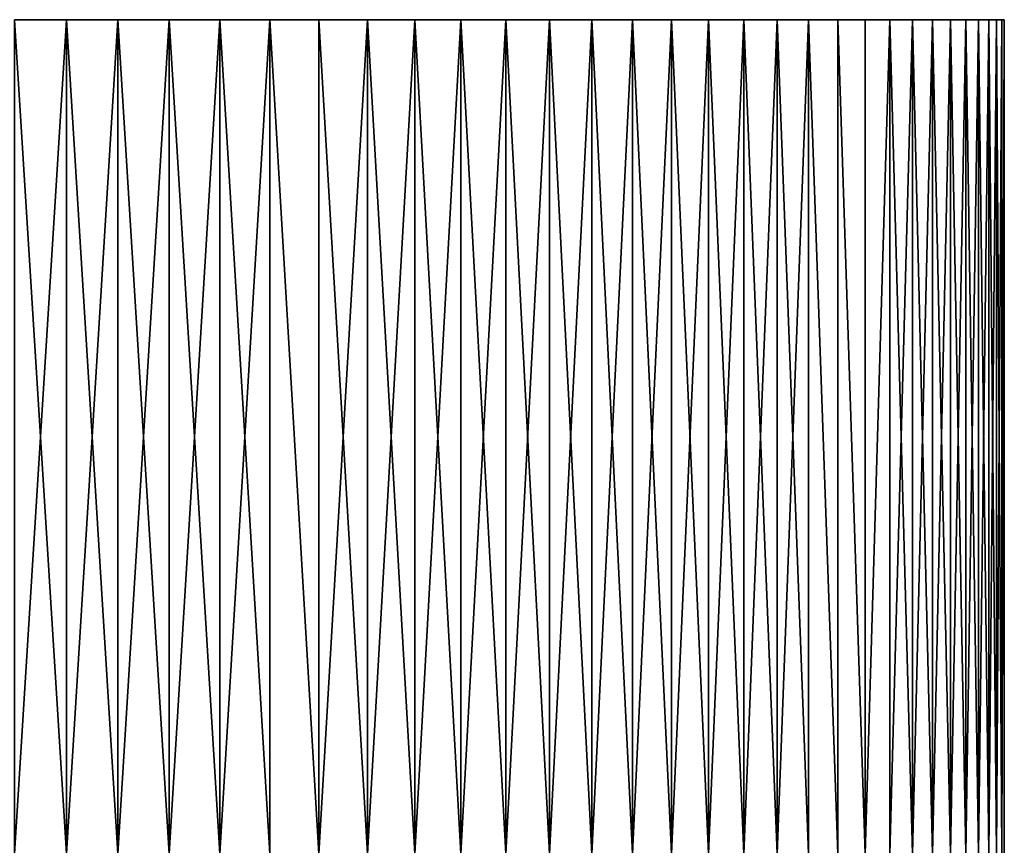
# Model space of a CAD drawing. Header units: millimetres. Extents: x 0 to 3270, y -325 to 325.
# Tile 269 of 402: x 1660.27 to 1665, y 36.04 to 40. Entities that reach past the tile are written whole.
import ezdxf

# ---------------------------------------------------------------- set-up
doc = ezdxf.new("R2010")
doc.units = ezdxf.units.MM
doc.layers.add('M6_A2_1660_793', color=7, linetype='Continuous')
doc.layers.add('M6_A2_1660_823', color=7, linetype='Continuous')

# ---------------------------------------------------------------- blocks, each defined once
blk = doc.blocks.new('M6_A2_1660_793')
at = {"layer": 'M6_A2_1660_793'}
for points in [[(1660.4978, 40, 797.9752), (1660.2492, 36, 797.9938), (1660.4978, 36, 797.9752)], [(1660.4978, 40, 797.9752), (1660.2492, 40, 797.9938), (1660.2492, 36, 797.9938)], [(1660.2492, 40, 788.0062), (1660.4978, 40, 788.0248), (1660.4978, 36, 788.0248)], [(1660.2492, 40, 788.0062), (1660.4978, 36, 788.0248), (1660.2492, 36, 788.0062)], [(1660.2492, 40, 797.9938), (1660.7452, 40, 788.0558), (1660.4978, 40, 788.0248)], [(1660.2492, 40, 797.9938), (1660.4978, 40, 788.0248), (1660.2492, 40, 788.0062)], [(1660.9907, 40, 797.9009), (1660.2492, 40, 797.9938), (1660.4978, 40, 797.9752)], [(1660.9907, 40, 797.9009), (1660.7452, 40, 788.0558), (1660.2492, 40, 797.9938)], [(1660.7452, 40, 797.9442), (1660.4978, 36, 797.9752), (1660.7452, 36, 797.9442)], [(1660.7452, 40, 797.9442), (1660.4978, 40, 797.9752), (1660.4978, 36, 797.9752)], [(1660.4978, 40, 788.0248), (1660.7452, 36, 788.0558), (1660.4978, 36, 788.0248)], [(1660.4978, 40, 788.0248), (1660.7452, 40, 788.0558), (1660.7452, 36, 788.0558)], [(1660.9907, 40, 797.9009), (1660.4978, 40, 797.9752), (1660.7452, 40, 797.9442)], [(1660.9907, 40, 797.9009), (1660.7452, 36, 797.9442), (1660.9907, 36, 797.9009)], [(1660.9907, 40, 797.9009), (1660.7452, 40, 797.9442), (1660.7452, 36, 797.9442)], [(1660.7452, 40, 788.0558), (1660.9907, 36, 788.0991), (1660.7452, 36, 788.0558)], [(1660.7452, 40, 788.0558), (1660.9907, 40, 788.0991), (1660.9907, 36, 788.0991)], [(1661.2338, 40, 788.1546), (1660.9907, 40, 788.0991), (1660.7452, 40, 788.0558)], [(1660.9907, 40, 797.9009), (1661.2338, 40, 788.1546), (1660.7452, 40, 788.0558)], [(1661.2338, 40, 797.8454), (1660.9907, 36, 797.9009), (1661.2338, 36, 797.8454)], [(1661.2338, 40, 797.8454), (1660.9907, 40, 797.9009), (1660.9907, 36, 797.9009)], [(1660.9907, 40, 788.0991), (1661.2338, 36, 788.1546), (1660.9907, 36, 788.0991)], [(1660.9907, 40, 788.0991), (1661.2338, 40, 788.1546), (1661.2338, 36, 788.1546)], [(1661.2338, 40, 797.8454), (1661.2338, 40, 788.1546), (1660.9907, 40, 797.9009)], [(1661.4738, 40, 797.7779), (1661.2338, 36, 797.8454), (1661.4738, 36, 797.7779)], [(1661.4738, 40, 797.7779), (1661.2338, 40, 797.8454), (1661.2338, 36, 797.8454)], [(1661.2338, 40, 788.1546), (1661.4738, 36, 788.2221), (1661.2338, 36, 788.1546)], [(1661.2338, 40, 788.1546), (1661.4738, 40, 788.2221), (1661.4738, 36, 788.2221)], [(1661.7101, 40, 788.3015), (1661.4738, 40, 788.2221), (1661.2338, 40, 788.1546)], [(1661.7101, 40, 797.6985), (1661.2338, 40, 797.8454), (1661.4738, 40, 797.7779)], [(1661.7101, 40, 797.6985), (1661.7101, 40, 788.3015), (1661.2338, 40, 788.1546)], [(1661.7101, 40, 797.6985), (1661.2338, 40, 788.1546), (1661.2338, 40, 797.8454)], [(1661.4738, 40, 797.7779), (1661.4738, 36, 797.7779), (1661.7101, 36, 797.6985)], [(1661.7101, 40, 797.6985), (1661.4738, 40, 797.7779), (1661.7101, 36, 797.6985)], [(1661.4738, 40, 788.2221), (1661.7101, 40, 788.3015), (1661.7101, 36, 788.3015)], [(1661.4738, 40, 788.2221), (1661.7101, 36, 788.3015), (1661.4738, 36, 788.2221)], [(1661.9422, 40, 797.6074), (1661.7101, 36, 797.6985), (1661.9422, 36, 797.6074)], [(1661.9422, 40, 797.6074), (1661.7101, 40, 797.6985), (1661.7101, 36, 797.6985)], [(1661.7101, 40, 788.3015), (1661.9422, 40, 788.3926), (1661.9422, 36, 788.3926)], [(1661.7101, 40, 788.3015), (1661.9422, 36, 788.3926), (1661.7101, 36, 788.3015)], [(1662.1694, 40, 788.4952), (1661.9422, 40, 788.3926), (1661.7101, 40, 788.3015)], [(1661.7101, 40, 797.6985), (1662.1694, 40, 788.4952), (1661.7101, 40, 788.3015)], [(1661.9422, 40, 797.6074), (1662.1694, 40, 788.4952), (1661.7101, 40, 797.6985)], [(1662.1694, 40, 797.5048), (1661.9422, 36, 797.6074), (1662.1694, 36, 797.5048)], [(1662.1694, 40, 797.5048), (1661.9422, 40, 797.6074), (1661.9422, 36, 797.6074)], [(1661.9422, 40, 788.3926), (1662.1694, 40, 788.4952), (1662.1694, 36, 788.4952)], [(1661.9422, 40, 788.3926), (1662.1694, 36, 788.4952), (1661.9422, 36, 788.3926)], [(1662.6072, 40, 797.2665), (1661.9422, 40, 797.6074), (1662.1694, 40, 797.5048)], [(1662.8166, 40, 797.1312), (1661.9422, 40, 797.6074), (1662.6072, 40, 797.2665)], [(1662.8166, 40, 797.1312), (1662.1694, 40, 788.4952), (1661.9422, 40, 797.6074)], [(1662.3913, 40, 797.3911), (1662.1694, 36, 797.5048), (1662.3913, 36, 797.3911)], [(1662.3913, 40, 797.3911), (1662.1694, 40, 797.5048), (1662.1694, 36, 797.5048)], [(1662.1694, 40, 788.4952), (1662.3913, 40, 788.6089), (1662.3913, 36, 788.6089)], [(1662.1694, 40, 788.4952), (1662.3913, 36, 788.6089), (1662.1694, 36, 788.4952)], [(1662.6072, 40, 797.2665), (1662.1694, 40, 797.5048), (1662.3913, 40, 797.3911)], [(1662.8166, 40, 797.1312), (1662.3913, 40, 788.6089), (1662.1694, 40, 788.4952)], [(1662.6072, 40, 797.2665), (1662.3913, 40, 797.3911), (1662.3913, 36, 797.3911)], [(1662.6072, 40, 797.2665), (1662.3913, 36, 797.3911), (1662.6072, 36, 797.2665)], [(1662.3913, 40, 788.6089), (1662.6072, 40, 788.7335), (1662.6072, 36, 788.7335)], [(1662.3913, 40, 788.6089), (1662.6072, 36, 788.7335), (1662.3913, 36, 788.6089)], [(1662.8166, 40, 788.8688), (1662.6072, 40, 788.7335), (1662.3913, 40, 788.6089)], [(1662.8166, 40, 797.1312), (1662.8166, 40, 788.8688), (1662.3913, 40, 788.6089)], [(1662.8166, 40, 797.1312), (1662.6072, 40, 797.2665), (1662.6072, 36, 797.2665)], [(1662.8166, 40, 797.1312), (1662.6072, 36, 797.2665), (1662.8166, 36, 797.1312)], [(1662.6072, 40, 788.7335), (1662.8166, 40, 788.8688), (1662.8166, 36, 788.8688)], [(1662.6072, 40, 788.7335), (1662.8166, 36, 788.8688), (1662.6072, 36, 788.7335)], [(1663.019, 40, 796.9857), (1662.8166, 40, 797.1312), (1662.8166, 36, 797.1312)], [(1663.019, 40, 796.9857), (1662.8166, 36, 797.1312), (1663.019, 36, 796.9857)], [(1662.8166, 40, 788.8688), (1663.019, 40, 789.0143), (1663.019, 36, 789.0143)], [(1662.8166, 40, 788.8688), (1663.019, 36, 789.0143), (1662.8166, 36, 788.8688)], [(1663.2139, 40, 796.8302), (1662.8166, 40, 797.1312), (1663.019, 40, 796.9857)], [(1663.2139, 40, 796.8302), (1663.019, 40, 789.0143), (1662.8166, 40, 788.8688)], [(1663.2139, 40, 796.8302), (1662.8166, 40, 788.8688), (1662.8166, 40, 797.1312)], [(1663.2139, 40, 796.8302), (1663.019, 40, 796.9857), (1663.019, 36, 796.9857)], [(1663.2139, 40, 796.8302), (1663.019, 36, 796.9857), (1663.2139, 36, 796.8302)], [(1663.019, 40, 789.0143), (1663.2139, 40, 789.1698), (1663.2139, 36, 789.1698)], [(1663.019, 40, 789.0143), (1663.2139, 36, 789.1698), (1663.019, 36, 789.0143)], [(1663.2139, 40, 796.8302), (1663.2139, 40, 789.1698), (1663.019, 40, 789.0143)], [(1663.4009, 40, 796.6653), (1663.2139, 40, 796.8302), (1663.2139, 36, 796.8302)], [(1663.4009, 40, 796.6653), (1663.2139, 36, 796.8302), (1663.4009, 36, 796.6653)], [(1663.2139, 40, 789.1698), (1663.4009, 40, 789.3347), (1663.4009, 36, 789.3347)], [(1663.2139, 40, 789.1698), (1663.4009, 36, 789.3347), (1663.2139, 36, 789.1698)], [(1663.5793, 40, 789.5088), (1663.4009, 40, 789.3347), (1663.2139, 40, 789.1698)], [(1663.9092, 40, 789.8826), (1663.5793, 40, 789.5088), (1663.2139, 40, 789.1698)], [(1663.5793, 40, 796.4912), (1663.9092, 40, 789.8826), (1663.2139, 40, 789.1698)], [(1663.5793, 40, 796.4912), (1663.2139, 40, 796.8302), (1663.4009, 40, 796.6653)], [(1663.5793, 40, 796.4912), (1663.2139, 40, 789.1698), (1663.2139, 40, 796.8302)], [(1663.5793, 40, 796.4912), (1663.4009, 40, 796.6653), (1663.4009, 36, 796.6653)], [(1663.5793, 40, 796.4912), (1663.4009, 36, 796.6653), (1663.5793, 36, 796.4912)], [(1663.4009, 40, 789.3347), (1663.5793, 40, 789.5088), (1663.5793, 36, 789.5088)], [(1663.4009, 40, 789.3347), (1663.5793, 36, 789.5088), (1663.4009, 36, 789.3347)], [(1663.7489, 40, 796.3084), (1663.5793, 40, 796.4912), (1663.5793, 36, 796.4912)], [(1663.7489, 40, 796.3084), (1663.5793, 36, 796.4912), (1663.7489, 36, 796.3084)], [(1663.5793, 40, 789.5088), (1663.7489, 40, 789.6916), (1663.7489, 36, 789.6916)], [(1663.5793, 40, 789.5088), (1663.7489, 36, 789.6916), (1663.5793, 36, 789.5088)], [(1663.9092, 40, 789.8826), (1663.7489, 40, 789.6916), (1663.5793, 40, 789.5088)], [(1663.5793, 40, 796.4912), (1663.7489, 40, 796.3084), (1663.9092, 40, 796.1174)], [(1663.5793, 40, 796.4912), (1663.9092, 40, 796.1174), (1663.9092, 40, 789.8826)], [(1663.9092, 40, 796.1174), (1663.7489, 40, 796.3084), (1663.7489, 36, 796.3084)], [(1663.9092, 40, 796.1174), (1663.7489, 36, 796.3084), (1663.9092, 36, 796.1174)], [(1663.7489, 40, 789.6916), (1663.9092, 40, 789.8826), (1663.9092, 36, 789.8826)], [(1663.7489, 40, 789.6916), (1663.9092, 36, 789.8826), (1663.7489, 36, 789.6916)], [(1664.0597, 40, 795.9187), (1663.9092, 40, 796.1174), (1663.9092, 36, 796.1174)], [(1664.0597, 40, 795.9187), (1663.9092, 36, 796.1174), (1664.0597, 36, 795.9187)], [(1663.9092, 40, 789.8826), (1664.0597, 40, 790.0813), (1664.0597, 36, 790.0813)], [(1663.9092, 40, 789.8826), (1664.0597, 36, 790.0813), (1663.9092, 36, 789.8826)], [(1664.8131, 40, 791.6458), (1664.0597, 40, 790.0813), (1663.9092, 40, 789.8826)], [(1663.9092, 40, 796.1174), (1664.9984, 40, 793.1247), (1664.8131, 40, 791.6458)], [(1663.9092, 40, 796.1174), (1664.0597, 40, 795.9187), (1664.2001, 40, 795.7127)], [(1663.9092, 40, 796.1174), (1664.2001, 40, 795.7127), (1664.3301, 40, 795.5)], [(1663.9092, 40, 796.1174), (1664.7396, 40, 794.5924), (1664.9984, 40, 793.1247)], [(1663.9092, 40, 796.1174), (1664.3301, 40, 795.5), (1664.7396, 40, 794.5924)], [(1663.9092, 40, 796.1174), (1664.8131, 40, 791.6458), (1663.9092, 40, 789.8826)], [(1664.0597, 40, 795.9187), (1664.0597, 36, 795.9187), (1664.2001, 36, 795.7127)], [(1664.2001, 40, 795.7127), (1664.0597, 40, 795.9187), (1664.2001, 36, 795.7127)], [(1664.0597, 40, 790.0813), (1664.2001, 40, 790.2873), (1664.2001, 36, 790.2873)], [(1664.0597, 40, 790.0813), (1664.2001, 36, 790.2873), (1664.0597, 36, 790.0813)], [(1664.6544, 40, 791.1733), (1664.2001, 40, 790.2873), (1664.0597, 40, 790.0813)], [(1664.7396, 40, 791.4076), (1664.6544, 40, 791.1733), (1664.0597, 40, 790.0813)], [(1664.8131, 40, 791.6458), (1664.7396, 40, 791.4076), (1664.0597, 40, 790.0813)], [(1664.2001, 40, 795.7127), (1664.2001, 36, 795.7127), (1664.3301, 36, 795.5)], [(1664.3301, 40, 795.5), (1664.2001, 40, 795.7127), (1664.3301, 36, 795.5)], [(1664.2001, 40, 790.2873), (1664.3301, 40, 790.5), (1664.3301, 36, 790.5)], [(1664.2001, 40, 790.2873), (1664.3301, 36, 790.5), (1664.2001, 36, 790.2873)], [(1664.4494, 40, 790.7189), (1664.3301, 40, 790.5), (1664.2001, 40, 790.2873)], [(1664.6544, 40, 791.1733), (1664.4494, 40, 790.7189), (1664.2001, 40, 790.2873)], [(1664.4494, 40, 795.2811), (1664.3301, 40, 795.5), (1664.3301, 36, 795.5)], [(1664.4494, 40, 795.2811), (1664.3301, 36, 795.5), (1664.4494, 36, 795.2811)], [(1664.4494, 40, 790.7189), (1664.4494, 36, 790.7189), (1664.3301, 36, 790.5)], [(1664.3301, 40, 790.5), (1664.4494, 40, 790.7189), (1664.3301, 36, 790.5)], [(1664.3301, 40, 795.5), (1664.4494, 40, 795.2811), (1664.7396, 40, 794.5924)], [(1664.5575, 40, 795.0564), (1664.4494, 36, 795.2811), (1664.5575, 36, 795.0564)], [(1664.5575, 40, 795.0564), (1664.4494, 40, 795.2811), (1664.4494, 36, 795.2811)], [(1664.4494, 40, 790.7189), (1664.5575, 40, 790.9436), (1664.5575, 36, 790.9436)], [(1664.4494, 40, 790.7189), (1664.5575, 36, 790.9436), (1664.4494, 36, 790.7189)], [(1664.6544, 40, 791.1733), (1664.5575, 40, 790.9436), (1664.4494, 40, 790.7189)], [(1664.4494, 40, 795.2811), (1664.5575, 40, 795.0564), (1664.7396, 40, 794.5924)], [(1664.6544, 40, 794.8267), (1664.5575, 36, 795.0564), (1664.6544, 36, 794.8267)], [(1664.6544, 40, 794.8267), (1664.5575, 40, 795.0564), (1664.5575, 36, 795.0564)], [(1664.5575, 40, 790.9436), (1664.6544, 40, 791.1733), (1664.6544, 36, 791.1733)], [(1664.5575, 40, 790.9436), (1664.6544, 36, 791.1733), (1664.5575, 36, 790.9436)], [(1664.5575, 40, 795.0564), (1664.6544, 40, 794.8267), (1664.7396, 40, 794.5924)], [(1664.7396, 40, 794.5924), (1664.6544, 36, 794.8267), (1664.7396, 36, 794.5924)], [(1664.7396, 40, 794.5924), (1664.6544, 40, 794.8267), (1664.6544, 36, 794.8267)], [(1664.6544, 40, 791.1733), (1664.7396, 40, 791.4076), (1664.7396, 36, 791.4076)], [(1664.6544, 40, 791.1733), (1664.7396, 36, 791.4076), (1664.6544, 36, 791.1733)], [(1664.8131, 40, 794.3542), (1664.7396, 36, 794.5924), (1664.8131, 36, 794.3542)], [(1664.8131, 40, 794.3542), (1664.7396, 40, 794.5924), (1664.7396, 36, 794.5924)], [(1664.7396, 40, 791.4076), (1664.8131, 40, 791.6458), (1664.8131, 36, 791.6458)], [(1664.7396, 40, 791.4076), (1664.8131, 36, 791.6458), (1664.7396, 36, 791.4076)], [(1664.7396, 40, 794.5924), (1664.924, 40, 793.8682), (1664.9984, 40, 793.1247)], [(1664.7396, 40, 794.5924), (1664.8131, 40, 794.3542), (1664.8746, 40, 794.1126)], [(1664.7396, 40, 794.5924), (1664.8746, 40, 794.1126), (1664.924, 40, 793.8682)], [(1664.8746, 40, 794.1126), (1664.8131, 36, 794.3542), (1664.8746, 36, 794.1126)], [(1664.8746, 40, 794.1126), (1664.8131, 40, 794.3542), (1664.8131, 36, 794.3542)], [(1664.8131, 40, 791.6458), (1664.8746, 40, 791.8874), (1664.8746, 36, 791.8874)], [(1664.8131, 40, 791.6458), (1664.8746, 36, 791.8874), (1664.8131, 36, 791.6458)], [(1664.924, 40, 792.1318), (1664.8746, 40, 791.8874), (1664.8131, 40, 791.6458)], [(1664.9984, 40, 793.1247), (1664.924, 40, 792.1318), (1664.8131, 40, 791.6458)], [(1664.924, 40, 793.8682), (1664.8746, 36, 794.1126), (1664.924, 36, 793.8682)], [(1664.924, 40, 793.8682), (1664.8746, 40, 794.1126), (1664.8746, 36, 794.1126)], [(1664.8746, 40, 791.8874), (1664.924, 36, 792.1318), (1664.8746, 36, 791.8874)], [(1664.8746, 40, 791.8874), (1664.924, 40, 792.1318), (1664.924, 36, 792.1318)], [(1664.9612, 40, 793.6217), (1664.924, 36, 793.8682), (1664.9612, 36, 793.6217)], [(1664.9612, 40, 793.6217), (1664.924, 40, 793.8682), (1664.924, 36, 793.8682)], [(1664.924, 40, 792.1318), (1664.9612, 36, 792.3783), (1664.924, 36, 792.1318)], [(1664.924, 40, 792.1318), (1664.9612, 40, 792.3783), (1664.9612, 36, 792.3783)], [(1664.986, 40, 792.6263), (1664.9612, 40, 792.3783), (1664.924, 40, 792.1318)], [(1664.9984, 40, 792.8753), (1664.986, 40, 792.6263), (1664.924, 40, 792.1318)], [(1664.9984, 40, 793.1247), (1664.9984, 40, 792.8753), (1664.924, 40, 792.1318)], [(1664.924, 40, 793.8682), (1664.9612, 40, 793.6217), (1664.986, 40, 793.3737)], [(1664.924, 40, 793.8682), (1664.986, 40, 793.3737), (1664.9984, 40, 793.1247)], [(1664.986, 40, 793.3737), (1664.9612, 36, 793.6217), (1664.986, 36, 793.3737)], [(1664.986, 40, 793.3737), (1664.9612, 40, 793.6217), (1664.9612, 36, 793.6217)], [(1664.9612, 40, 792.3783), (1664.986, 36, 792.6263), (1664.9612, 36, 792.3783)], [(1664.9612, 40, 792.3783), (1664.986, 40, 792.6263), (1664.986, 36, 792.6263)], [(1664.9984, 40, 793.1247), (1664.986, 36, 793.3737), (1664.9984, 36, 793.1247)], [(1664.9984, 40, 793.1247), (1664.986, 40, 793.3737), (1664.986, 36, 793.3737)], [(1664.9984, 40, 792.8753), (1664.9984, 36, 792.8753), (1664.986, 36, 792.6263)], [(1664.986, 40, 792.6263), (1664.9984, 40, 792.8753), (1664.986, 36, 792.6263)], [(1664.9984, 40, 792.8753), (1664.9984, 36, 793.1247), (1664.9984, 36, 792.8753)], [(1664.9984, 40, 792.8753), (1664.9984, 40, 793.1247), (1664.9984, 36, 793.1247)]]:
    blk.add_3dface(points, dxfattribs=at)
blk = doc.blocks.new('M6_A2_1660_823')
at = {"layer": 'M6_A2_1660_823'}
for points in [[(1660.4978, 40, 827.9752), (1660.2492, 36, 827.9938), (1660.4978, 36, 827.9752)], [(1660.4978, 40, 827.9752), (1660.2492, 40, 827.9938), (1660.2492, 36, 827.9938)], [(1660.2492, 40, 818.0062), (1660.4978, 40, 818.0248), (1660.4978, 36, 818.0248)], [(1660.2492, 40, 818.0062), (1660.4978, 36, 818.0248), (1660.2492, 36, 818.0062)], [(1660.2492, 40, 827.9938), (1660.7452, 40, 818.0558), (1660.4978, 40, 818.0248)], [(1660.2492, 40, 827.9938), (1660.4978, 40, 818.0248), (1660.2492, 40, 818.0062)], [(1660.9907, 40, 827.9009), (1660.2492, 40, 827.9938), (1660.4978, 40, 827.9752)], [(1660.9907, 40, 827.9009), (1660.7452, 40, 818.0558), (1660.2492, 40, 827.9938)], [(1660.7452, 40, 827.9442), (1660.4978, 36, 827.9752), (1660.7452, 36, 827.9442)], [(1660.7452, 40, 827.9442), (1660.4978, 40, 827.9752), (1660.4978, 36, 827.9752)], [(1660.4978, 40, 818.0248), (1660.7452, 36, 818.0558), (1660.4978, 36, 818.0248)], [(1660.4978, 40, 818.0248), (1660.7452, 40, 818.0558), (1660.7452, 36, 818.0558)], [(1660.9907, 40, 827.9009), (1660.4978, 40, 827.9752), (1660.7452, 40, 827.9442)], [(1660.9907, 40, 827.9009), (1660.7452, 36, 827.9442), (1660.9907, 36, 827.9009)], [(1660.9907, 40, 827.9009), (1660.7452, 40, 827.9442), (1660.7452, 36, 827.9442)], [(1660.7452, 40, 818.0558), (1660.9907, 36, 818.0991), (1660.7452, 36, 818.0558)], [(1660.7452, 40, 818.0558), (1660.9907, 40, 818.0991), (1660.9907, 36, 818.0991)], [(1661.2338, 40, 818.1546), (1660.9907, 40, 818.0991), (1660.7452, 40, 818.0558)], [(1660.9907, 40, 827.9009), (1661.2338, 40, 818.1546), (1660.7452, 40, 818.0558)], [(1661.2338, 40, 827.8454), (1660.9907, 36, 827.9009), (1661.2338, 36, 827.8454)], [(1661.2338, 40, 827.8454), (1660.9907, 40, 827.9009), (1660.9907, 36, 827.9009)], [(1660.9907, 40, 818.0991), (1661.2338, 36, 818.1546), (1660.9907, 36, 818.0991)], [(1660.9907, 40, 818.0991), (1661.2338, 40, 818.1546), (1661.2338, 36, 818.1546)], [(1661.2338, 40, 827.8454), (1661.2338, 40, 818.1546), (1660.9907, 40, 827.9009)], [(1661.4738, 40, 827.7779), (1661.2338, 36, 827.8454), (1661.4738, 36, 827.7779)], [(1661.4738, 40, 827.7779), (1661.2338, 40, 827.8454), (1661.2338, 36, 827.8454)], [(1661.2338, 40, 818.1546), (1661.4738, 36, 818.2221), (1661.2338, 36, 818.1546)], [(1661.2338, 40, 818.1546), (1661.4738, 40, 818.2221), (1661.4738, 36, 818.2221)], [(1661.7101, 40, 818.3015), (1661.4738, 40, 818.2221), (1661.2338, 40, 818.1546)], [(1661.7101, 40, 827.6985), (1661.2338, 40, 827.8454), (1661.4738, 40, 827.7779)], [(1661.7101, 40, 827.6985), (1661.7101, 40, 818.3015), (1661.2338, 40, 818.1546)], [(1661.7101, 40, 827.6985), (1661.2338, 40, 818.1546), (1661.2338, 40, 827.8454)], [(1661.4738, 40, 827.7779), (1661.4738, 36, 827.7779), (1661.7101, 36, 827.6985)], [(1661.7101, 40, 827.6985), (1661.4738, 40, 827.7779), (1661.7101, 36, 827.6985)], [(1661.4738, 40, 818.2221), (1661.7101, 40, 818.3015), (1661.7101, 36, 818.3015)], [(1661.4738, 40, 818.2221), (1661.7101, 36, 818.3015), (1661.4738, 36, 818.2221)], [(1661.9422, 40, 827.6074), (1661.7101, 36, 827.6985), (1661.9422, 36, 827.6074)], [(1661.9422, 40, 827.6074), (1661.7101, 40, 827.6985), (1661.7101, 36, 827.6985)], [(1661.7101, 40, 818.3015), (1661.9422, 40, 818.3926), (1661.9422, 36, 818.3926)], [(1661.7101, 40, 818.3015), (1661.9422, 36, 818.3926), (1661.7101, 36, 818.3015)], [(1662.1694, 40, 818.4952), (1661.9422, 40, 818.3926), (1661.7101, 40, 818.3015)], [(1661.7101, 40, 827.6985), (1662.1694, 40, 818.4952), (1661.7101, 40, 818.3015)], [(1661.9422, 40, 827.6074), (1662.1694, 40, 818.4952), (1661.7101, 40, 827.6985)], [(1662.1694, 40, 827.5048), (1661.9422, 36, 827.6074), (1662.1694, 36, 827.5048)], [(1662.1694, 40, 827.5048), (1661.9422, 40, 827.6074), (1661.9422, 36, 827.6074)], [(1661.9422, 40, 818.3926), (1662.1694, 40, 818.4952), (1662.1694, 36, 818.4952)], [(1661.9422, 40, 818.3926), (1662.1694, 36, 818.4952), (1661.9422, 36, 818.3926)], [(1662.6072, 40, 827.2665), (1661.9422, 40, 827.6074), (1662.1694, 40, 827.5048)], [(1662.8166, 40, 827.1312), (1661.9422, 40, 827.6074), (1662.6072, 40, 827.2665)], [(1662.8166, 40, 827.1312), (1662.1694, 40, 818.4952), (1661.9422, 40, 827.6074)], [(1662.3913, 40, 827.3911), (1662.1694, 36, 827.5048), (1662.3913, 36, 827.3911)], [(1662.3913, 40, 827.3911), (1662.1694, 40, 827.5048), (1662.1694, 36, 827.5048)], [(1662.1694, 40, 818.4952), (1662.3913, 40, 818.6089), (1662.3913, 36, 818.6089)], [(1662.1694, 40, 818.4952), (1662.3913, 36, 818.6089), (1662.1694, 36, 818.4952)], [(1662.6072, 40, 827.2665), (1662.1694, 40, 827.5048), (1662.3913, 40, 827.3911)], [(1662.8166, 40, 827.1312), (1662.3913, 40, 818.6089), (1662.1694, 40, 818.4952)], [(1662.6072, 40, 827.2665), (1662.3913, 40, 827.3911), (1662.3913, 36, 827.3911)], [(1662.6072, 40, 827.2665), (1662.3913, 36, 827.3911), (1662.6072, 36, 827.2665)], [(1662.3913, 40, 818.6089), (1662.6072, 40, 818.7335), (1662.6072, 36, 818.7335)], [(1662.3913, 40, 818.6089), (1662.6072, 36, 818.7335), (1662.3913, 36, 818.6089)], [(1662.8166, 40, 818.8688), (1662.6072, 40, 818.7335), (1662.3913, 40, 818.6089)], [(1662.8166, 40, 827.1312), (1662.8166, 40, 818.8688), (1662.3913, 40, 818.6089)], [(1662.8166, 40, 827.1312), (1662.6072, 40, 827.2665), (1662.6072, 36, 827.2665)], [(1662.8166, 40, 827.1312), (1662.6072, 36, 827.2665), (1662.8166, 36, 827.1312)], [(1662.6072, 40, 818.7335), (1662.8166, 40, 818.8688), (1662.8166, 36, 818.8688)], [(1662.6072, 40, 818.7335), (1662.8166, 36, 818.8688), (1662.6072, 36, 818.7335)], [(1663.019, 40, 826.9857), (1662.8166, 40, 827.1312), (1662.8166, 36, 827.1312)], [(1663.019, 40, 826.9857), (1662.8166, 36, 827.1312), (1663.019, 36, 826.9857)], [(1662.8166, 40, 818.8688), (1663.019, 40, 819.0143), (1663.019, 36, 819.0143)], [(1662.8166, 40, 818.8688), (1663.019, 36, 819.0143), (1662.8166, 36, 818.8688)], [(1663.2139, 40, 826.8302), (1662.8166, 40, 827.1312), (1663.019, 40, 826.9857)], [(1663.2139, 40, 826.8302), (1663.019, 40, 819.0143), (1662.8166, 40, 818.8688)], [(1663.2139, 40, 826.8302), (1662.8166, 40, 818.8688), (1662.8166, 40, 827.1312)], [(1663.2139, 40, 826.8302), (1663.019, 40, 826.9857), (1663.019, 36, 826.9857)], [(1663.2139, 40, 826.8302), (1663.019, 36, 826.9857), (1663.2139, 36, 826.8302)], [(1663.019, 40, 819.0143), (1663.2139, 40, 819.1698), (1663.2139, 36, 819.1698)], [(1663.019, 40, 819.0143), (1663.2139, 36, 819.1698), (1663.019, 36, 819.0143)], [(1663.2139, 40, 826.8302), (1663.2139, 40, 819.1698), (1663.019, 40, 819.0143)], [(1663.4009, 40, 826.6653), (1663.2139, 40, 826.8302), (1663.2139, 36, 826.8302)], [(1663.4009, 40, 826.6653), (1663.2139, 36, 826.8302), (1663.4009, 36, 826.6653)], [(1663.2139, 40, 819.1698), (1663.4009, 40, 819.3347), (1663.4009, 36, 819.3347)], [(1663.2139, 40, 819.1698), (1663.4009, 36, 819.3347), (1663.2139, 36, 819.1698)], [(1663.5793, 40, 819.5088), (1663.4009, 40, 819.3347), (1663.2139, 40, 819.1698)], [(1663.9092, 40, 819.8826), (1663.5793, 40, 819.5088), (1663.2139, 40, 819.1698)], [(1663.5793, 40, 826.4912), (1663.9092, 40, 819.8826), (1663.2139, 40, 819.1698)], [(1663.5793, 40, 826.4912), (1663.2139, 40, 826.8302), (1663.4009, 40, 826.6653)], [(1663.5793, 40, 826.4912), (1663.2139, 40, 819.1698), (1663.2139, 40, 826.8302)], [(1663.5793, 40, 826.4912), (1663.4009, 40, 826.6653), (1663.4009, 36, 826.6653)], [(1663.5793, 40, 826.4912), (1663.4009, 36, 826.6653), (1663.5793, 36, 826.4912)], [(1663.4009, 40, 819.3347), (1663.5793, 40, 819.5088), (1663.5793, 36, 819.5088)], [(1663.4009, 40, 819.3347), (1663.5793, 36, 819.5088), (1663.4009, 36, 819.3347)], [(1663.7489, 40, 826.3084), (1663.5793, 40, 826.4912), (1663.5793, 36, 826.4912)], [(1663.7489, 40, 826.3084), (1663.5793, 36, 826.4912), (1663.7489, 36, 826.3084)], [(1663.5793, 40, 819.5088), (1663.7489, 40, 819.6916), (1663.7489, 36, 819.6916)], [(1663.5793, 40, 819.5088), (1663.7489, 36, 819.6916), (1663.5793, 36, 819.5088)], [(1663.9092, 40, 819.8826), (1663.7489, 40, 819.6916), (1663.5793, 40, 819.5088)], [(1663.5793, 40, 826.4912), (1663.7489, 40, 826.3084), (1663.9092, 40, 826.1174)], [(1663.5793, 40, 826.4912), (1663.9092, 40, 826.1174), (1663.9092, 40, 819.8826)], [(1663.9092, 40, 826.1174), (1663.7489, 40, 826.3084), (1663.7489, 36, 826.3084)], [(1663.9092, 40, 826.1174), (1663.7489, 36, 826.3084), (1663.9092, 36, 826.1174)], [(1663.7489, 40, 819.6916), (1663.9092, 40, 819.8826), (1663.9092, 36, 819.8826)], [(1663.7489, 40, 819.6916), (1663.9092, 36, 819.8826), (1663.7489, 36, 819.6916)], [(1664.0597, 40, 825.9187), (1663.9092, 40, 826.1174), (1663.9092, 36, 826.1174)], [(1664.0597, 40, 825.9187), (1663.9092, 36, 826.1174), (1664.0597, 36, 825.9187)], [(1663.9092, 40, 819.8826), (1664.0597, 40, 820.0813), (1664.0597, 36, 820.0813)], [(1663.9092, 40, 819.8826), (1664.0597, 36, 820.0813), (1663.9092, 36, 819.8826)], [(1664.8131, 40, 821.6458), (1664.0597, 40, 820.0813), (1663.9092, 40, 819.8826)], [(1663.9092, 40, 826.1174), (1664.9984, 40, 823.1247), (1664.8131, 40, 821.6458)], [(1663.9092, 40, 826.1174), (1664.0597, 40, 825.9187), (1664.2001, 40, 825.7127)], [(1663.9092, 40, 826.1174), (1664.2001, 40, 825.7127), (1664.3301, 40, 825.5)], [(1663.9092, 40, 826.1174), (1664.7396, 40, 824.5924), (1664.9984, 40, 823.1247)], [(1663.9092, 40, 826.1174), (1664.3301, 40, 825.5), (1664.7396, 40, 824.5924)], [(1663.9092, 40, 826.1174), (1664.8131, 40, 821.6458), (1663.9092, 40, 819.8826)], [(1664.0597, 40, 825.9187), (1664.0597, 36, 825.9187), (1664.2001, 36, 825.7127)], [(1664.2001, 40, 825.7127), (1664.0597, 40, 825.9187), (1664.2001, 36, 825.7127)], [(1664.0597, 40, 820.0813), (1664.2001, 40, 820.2873), (1664.2001, 36, 820.2873)], [(1664.0597, 40, 820.0813), (1664.2001, 36, 820.2873), (1664.0597, 36, 820.0813)], [(1664.6544, 40, 821.1733), (1664.2001, 40, 820.2873), (1664.0597, 40, 820.0813)], [(1664.7396, 40, 821.4076), (1664.6544, 40, 821.1733), (1664.0597, 40, 820.0813)], [(1664.8131, 40, 821.6458), (1664.7396, 40, 821.4076), (1664.0597, 40, 820.0813)], [(1664.2001, 40, 825.7127), (1664.2001, 36, 825.7127), (1664.3301, 36, 825.5)], [(1664.3301, 40, 825.5), (1664.2001, 40, 825.7127), (1664.3301, 36, 825.5)], [(1664.2001, 40, 820.2873), (1664.3301, 40, 820.5), (1664.3301, 36, 820.5)], [(1664.2001, 40, 820.2873), (1664.3301, 36, 820.5), (1664.2001, 36, 820.2873)], [(1664.4494, 40, 820.7189), (1664.3301, 40, 820.5), (1664.2001, 40, 820.2873)], [(1664.6544, 40, 821.1733), (1664.4494, 40, 820.7189), (1664.2001, 40, 820.2873)], [(1664.4494, 40, 825.2811), (1664.3301, 40, 825.5), (1664.3301, 36, 825.5)], [(1664.4494, 40, 825.2811), (1664.3301, 36, 825.5), (1664.4494, 36, 825.2811)], [(1664.4494, 40, 820.7189), (1664.4494, 36, 820.7189), (1664.3301, 36, 820.5)], [(1664.3301, 40, 820.5), (1664.4494, 40, 820.7189), (1664.3301, 36, 820.5)], [(1664.3301, 40, 825.5), (1664.4494, 40, 825.2811), (1664.7396, 40, 824.5924)], [(1664.5575, 40, 825.0564), (1664.4494, 36, 825.2811), (1664.5575, 36, 825.0564)], [(1664.5575, 40, 825.0564), (1664.4494, 40, 825.2811), (1664.4494, 36, 825.2811)], [(1664.4494, 40, 820.7189), (1664.5575, 40, 820.9436), (1664.5575, 36, 820.9436)], [(1664.4494, 40, 820.7189), (1664.5575, 36, 820.9436), (1664.4494, 36, 820.7189)], [(1664.6544, 40, 821.1733), (1664.5575, 40, 820.9436), (1664.4494, 40, 820.7189)], [(1664.4494, 40, 825.2811), (1664.5575, 40, 825.0564), (1664.7396, 40, 824.5924)], [(1664.6544, 40, 824.8267), (1664.5575, 36, 825.0564), (1664.6544, 36, 824.8267)], [(1664.6544, 40, 824.8267), (1664.5575, 40, 825.0564), (1664.5575, 36, 825.0564)], [(1664.5575, 40, 820.9436), (1664.6544, 40, 821.1733), (1664.6544, 36, 821.1733)], [(1664.5575, 40, 820.9436), (1664.6544, 36, 821.1733), (1664.5575, 36, 820.9436)], [(1664.5575, 40, 825.0564), (1664.6544, 40, 824.8267), (1664.7396, 40, 824.5924)], [(1664.7396, 40, 824.5924), (1664.6544, 36, 824.8267), (1664.7396, 36, 824.5924)], [(1664.7396, 40, 824.5924), (1664.6544, 40, 824.8267), (1664.6544, 36, 824.8267)], [(1664.6544, 40, 821.1733), (1664.7396, 40, 821.4076), (1664.7396, 36, 821.4076)], [(1664.6544, 40, 821.1733), (1664.7396, 36, 821.4076), (1664.6544, 36, 821.1733)], [(1664.8131, 40, 824.3542), (1664.7396, 36, 824.5924), (1664.8131, 36, 824.3542)], [(1664.8131, 40, 824.3542), (1664.7396, 40, 824.5924), (1664.7396, 36, 824.5924)], [(1664.7396, 40, 821.4076), (1664.8131, 40, 821.6458), (1664.8131, 36, 821.6458)], [(1664.7396, 40, 821.4076), (1664.8131, 36, 821.6458), (1664.7396, 36, 821.4076)], [(1664.7396, 40, 824.5924), (1664.924, 40, 823.8682), (1664.9984, 40, 823.1247)], [(1664.7396, 40, 824.5924), (1664.8131, 40, 824.3542), (1664.8746, 40, 824.1126)], [(1664.7396, 40, 824.5924), (1664.8746, 40, 824.1126), (1664.924, 40, 823.8682)], [(1664.8746, 40, 824.1126), (1664.8131, 36, 824.3542), (1664.8746, 36, 824.1126)], [(1664.8746, 40, 824.1126), (1664.8131, 40, 824.3542), (1664.8131, 36, 824.3542)], [(1664.8131, 40, 821.6458), (1664.8746, 40, 821.8874), (1664.8746, 36, 821.8874)], [(1664.8131, 40, 821.6458), (1664.8746, 36, 821.8874), (1664.8131, 36, 821.6458)], [(1664.924, 40, 822.1318), (1664.8746, 40, 821.8874), (1664.8131, 40, 821.6458)], [(1664.9984, 40, 823.1247), (1664.924, 40, 822.1318), (1664.8131, 40, 821.6458)], [(1664.924, 40, 823.8682), (1664.8746, 36, 824.1126), (1664.924, 36, 823.8682)], [(1664.924, 40, 823.8682), (1664.8746, 40, 824.1126), (1664.8746, 36, 824.1126)], [(1664.8746, 40, 821.8874), (1664.924, 36, 822.1318), (1664.8746, 36, 821.8874)], [(1664.8746, 40, 821.8874), (1664.924, 40, 822.1318), (1664.924, 36, 822.1318)], [(1664.9612, 40, 823.6217), (1664.924, 36, 823.8682), (1664.9612, 36, 823.6217)], [(1664.9612, 40, 823.6217), (1664.924, 40, 823.8682), (1664.924, 36, 823.8682)], [(1664.924, 40, 822.1318), (1664.9612, 36, 822.3783), (1664.924, 36, 822.1318)], [(1664.924, 40, 822.1318), (1664.9612, 40, 822.3783), (1664.9612, 36, 822.3783)], [(1664.986, 40, 822.6263), (1664.9612, 40, 822.3783), (1664.924, 40, 822.1318)], [(1664.9984, 40, 822.8753), (1664.986, 40, 822.6263), (1664.924, 40, 822.1318)], [(1664.9984, 40, 823.1247), (1664.9984, 40, 822.8753), (1664.924, 40, 822.1318)], [(1664.924, 40, 823.8682), (1664.9612, 40, 823.6217), (1664.986, 40, 823.3737)], [(1664.924, 40, 823.8682), (1664.986, 40, 823.3737), (1664.9984, 40, 823.1247)], [(1664.986, 40, 823.3737), (1664.9612, 36, 823.6217), (1664.986, 36, 823.3737)], [(1664.986, 40, 823.3737), (1664.9612, 40, 823.6217), (1664.9612, 36, 823.6217)], [(1664.9612, 40, 822.3783), (1664.986, 36, 822.6263), (1664.9612, 36, 822.3783)], [(1664.9612, 40, 822.3783), (1664.986, 40, 822.6263), (1664.986, 36, 822.6263)], [(1664.9984, 40, 823.1247), (1664.986, 36, 823.3737), (1664.9984, 36, 823.1247)], [(1664.9984, 40, 823.1247), (1664.986, 40, 823.3737), (1664.986, 36, 823.3737)], [(1664.9984, 40, 822.8753), (1664.9984, 36, 822.8753), (1664.986, 36, 822.6263)], [(1664.986, 40, 822.6263), (1664.9984, 40, 822.8753), (1664.986, 36, 822.6263)], [(1664.9984, 40, 822.8753), (1664.9984, 36, 823.1247), (1664.9984, 36, 822.8753)], [(1664.9984, 40, 822.8753), (1664.9984, 40, 823.1247), (1664.9984, 36, 823.1247)]]:
    blk.add_3dface(points, dxfattribs=at)

msp = doc.modelspace()

# ---------------------------------------------------------------- block references
at = {"layer": 'M6_A2_1660_793'}
msp.add_blockref('M6_A2_1660_793', (0, 0), dxfattribs=at)
at = {"layer": 'M6_A2_1660_823'}
msp.add_blockref('M6_A2_1660_823', (0, 0), dxfattribs=at)

doc.saveas('drawing.dxf')
